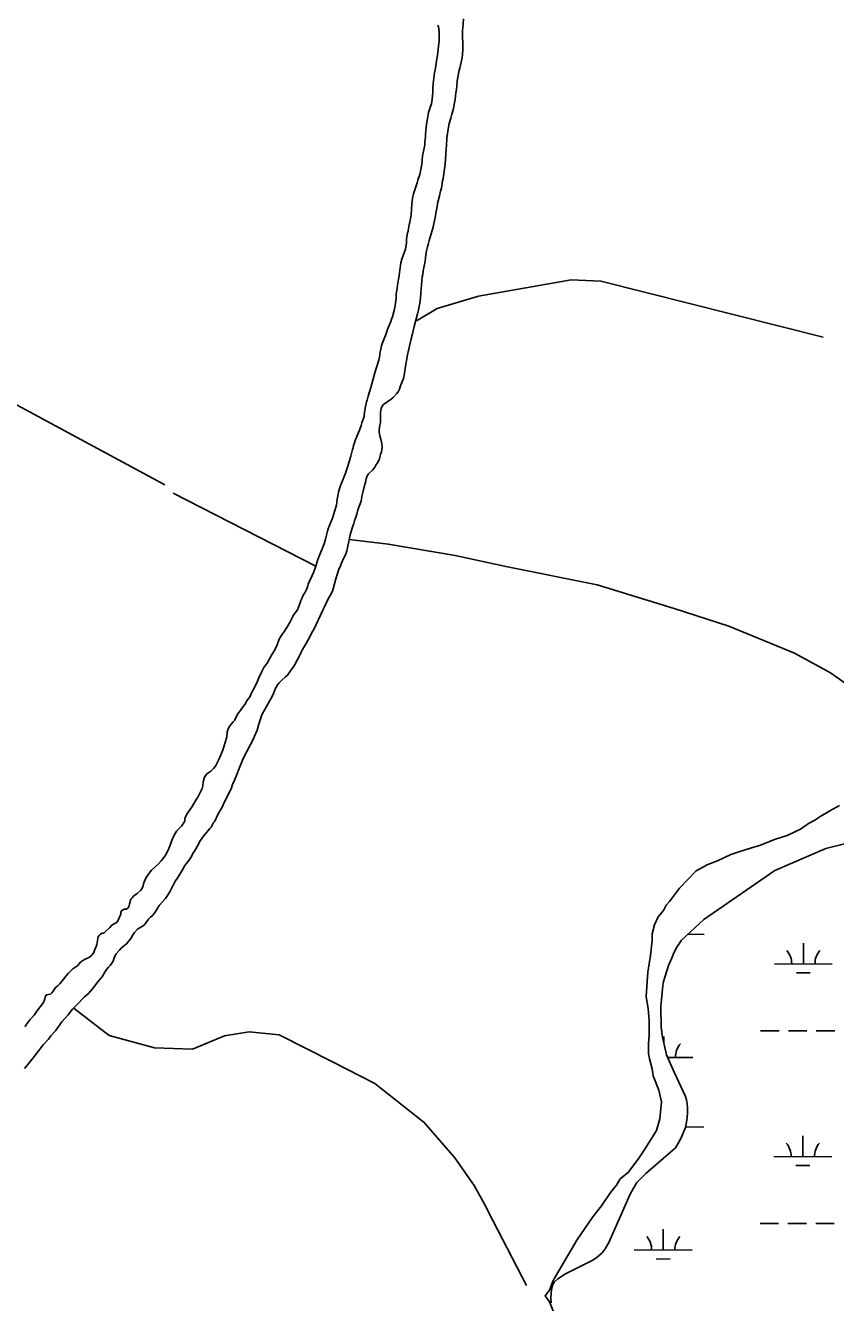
# Model space of a CAD drawing. Extents: x 3161665 to 3199565, y 885729 to 911164.
# Drawn here: x 3169703 to 3171102, y 897608 to 899813 of the extents above; entities that cross this region are included whole.
import ezdxf

# ---------------------------------------------------------------- set-up
doc = ezdxf.new("R2010")
doc.units = 0
for name, color, linetype in [('V-SITE-VEGE', 7, 'Continuous'), ('V-TOPO-SHOR', 7, 'Continuous'), ('V-WETL-SWMP', 7, 'Continuous')]:
    doc.layers.add(name, color=color, linetype=linetype)

msp = doc.modelspace()

# ---------------------------------------------------------------- linework, layer by layer
at = {"layer": 'V-SITE-VEGE'}
for points in [[(3170761.8, 897856.9), (3170772.5, 897872.4), (3170792.3, 897905), (3170798.3, 897925.1), (3170801.1, 897954.4), (3170796.3, 897974.4), (3170786.9, 897999), (3170785.2, 898011.4), (3170780.5, 898028.3), (3170778.8, 898037.5), (3170778.7, 898054.5), (3170780.1, 898069.9), (3170779.9, 898094.6), (3170778.2, 898114.7), (3170774.9, 898136.2), (3170777.7, 898177.9), (3170782.1, 898207.2), (3170784.9, 898233.5), (3170784.8, 898244.3), (3170789.3, 898259.7), (3170795.4, 898273.7), (3170804.6, 898284.6), (3170809.1, 898293.8), (3170815.2, 898300.1), (3170832, 898323.3), (3170861.1, 898352.9), (3170881, 898363.9), (3170898, 898370.2), (3170921, 898381.2), (3170934.8, 898385.9), (3170954.8, 898392.2), (3170970.2, 898397), (3170997.9, 898408), (3171017.9, 898414.3), (3171040.9, 898425.3), (3171054.8, 898434.7), (3171067, 898441), (3171073.2, 898445.7), (3171091.6, 898456.6), (3171108.5, 898466)], [(3170616, 897588.9), (3170608.1, 897608.9), (3170600.3, 897619.6), (3170607.9, 897628.9), (3170613.9, 897645.9), (3170655, 897715.7), (3170682.5, 897756), (3170697.7, 897774.6), (3170713, 897797.9), (3170723.6, 897810.3), (3170729.7, 897821.2), (3170743.5, 897832.1), (3170761.8, 897856.9)]]:
    msp.add_lwpolyline(points, dxfattribs=at)
at = {"layer": 'V-TOPO-SHOR'}
msp.add_line((3170204.2, 898879), (3169958.2, 899005.1), dxfattribs=at)
for points in [[(3170459.2, 899823.9), (3170458, 899808.2), (3170457.5, 899804.4), (3170457.5, 899795.4), (3170458.3, 899779.7), (3170458.3, 899770), (3170456.9, 899756.5), (3170452.9, 899738.8), (3170451.7, 899735.5), (3170449.4, 899723.3), (3170448.5, 899716.8), (3170448, 899708)], [(3170401.6, 899670.9), (3170403.9, 899677.2), (3170404.9, 899681.4), (3170405.8, 899689.9), (3170406.6, 899698.4), (3170406.3, 899704.4), (3170407, 899712.6), (3170409.5, 899730.6), (3170411.2, 899739.1), (3170413.2, 899755.3), (3170414.4, 899760.8), (3170416.6, 899781.8), (3170417.4, 899785), (3170417.3, 899789.8), (3170417.6, 899794.5), (3170417.3, 899799), (3170417.3, 899802.2), (3170416.3, 899810), (3170415, 899813.2)], [(3170448, 899708), (3170447.5, 899702.3), (3170446.3, 899696.3), (3170444.8, 899684.8), (3170441.3, 899667.1), (3170439.1, 899659.6), (3170437.4, 899652.6), (3170434.4, 899643.1), (3170433.2, 899637.1), (3170430.7, 899618.6), (3170430, 899604.7), (3170429.5, 899600.2), (3170429, 899590.2), (3170427.8, 899573), (3170424.1, 899548.5), (3170423.1, 899544.2), (3170421.4, 899531.5), (3170419.9, 899526.8), (3170417.7, 899518.3), (3170414.7, 899505.3), (3170414, 899500), (3170411.8, 899488.6), (3170411, 899483.8), (3170406.3, 899462.3), (3170404.6, 899457.1), (3170403.6, 899453.1), (3170399.9, 899441.1), (3170398.4, 899434.6), (3170397.2, 899430.6), (3170395.7, 899423.6), (3170394.5, 899417.1), (3170393, 899405.9), (3170390, 899389.2), (3170389.3, 899382.9), (3170388.1, 899378.9), (3170386.8, 899364.9), (3170385.9, 899351), (3170384.9, 899341.7), (3170383.7, 899333), (3170381.7, 899321.8), (3170380.2, 899314.5), (3170374.3, 899293), (3170370.6, 899277.8), (3170368.8, 899271.8), (3170362.6, 899243.8), (3170358.9, 899221.1), (3170357.7, 899211.6), (3170355.5, 899202.9), (3170351, 899192.1), (3170350.3, 899188.6), (3170348.8, 899184.9), (3170347.1, 899181.2), (3170344.3, 899177.2), (3170338.1, 899170.4), (3170333.9, 899166.9), (3170330.9, 899165.1), (3170321.4, 899158.4), (3170318.9, 899155.1), (3170317.4, 899151.6), (3170316.7, 899148.4), (3170316.2, 899144.6), (3170316.2, 899131.4), (3170316, 899127.4), (3170315.2, 899122.4), (3170314.2, 899118.4), (3170314, 899115.2), (3170314, 899111.7), (3170314.3, 899107.4), (3170315, 899103.9), (3170316.8, 899098.2), (3170318.6, 899090.7), (3170319.1, 899084.2), (3170317.6, 899076.3), (3170316.3, 899071.8), (3170314.9, 899067.3), (3170314.4, 899064.3), (3170312.9, 899060.3), (3170311.1, 899057.5), (3170308.2, 899053.5), (3170306.4, 899050.3), (3170302.7, 899045.5), (3170295.5, 899038.3), (3170293, 899034.8), (3170291.2, 899029.8), (3170290, 899023.8), (3170289, 899020.5), (3170285, 899003.8), (3170284.1, 898999.3), (3170283.3, 898994.6), (3170282.6, 898991.6), (3170276.9, 898976.3), (3170275.1, 898968.8), (3170272.9, 898961.8), (3170271.2, 898957.3), (3170269.9, 898952.8), (3170268.2, 898948.1), (3170264.2, 898935.6), (3170261.8, 898924.9), (3170261.3, 898921.6), (3170257.8, 898905.6), (3170256.1, 898900.1)], [(3170200.7, 898869.2), (3170204.2, 898879), (3170207.7, 898890.5), (3170218.6, 898917.4), (3170221.1, 898925.9), (3170224.5, 898939.4), (3170226, 898943.7), (3170227.3, 898947.9), (3170233, 898962.2), (3170234.7, 898967.7), (3170237.4, 898975.4), (3170240.2, 898984.6), (3170241.4, 898994.6), (3170243.1, 899003.6), (3170243.4, 899006.6), (3170246.3, 899016.9), (3170248.8, 899022.3), (3170251.5, 899029.6), (3170253.5, 899033.8), (3170255, 899037.8), (3170256, 899041.3), (3170260.2, 899053.3), (3170261.2, 899057.6), (3170263.2, 899063.3), (3170264.9, 899069.3), (3170267.7, 899080.3), (3170268.6, 899083.5), (3170269.4, 899087.5), (3170271.4, 899092.3), (3170272.6, 899095.8), (3170279.8, 899114), (3170282.5, 899121.8), (3170283.8, 899126.3), (3170288, 899137.3), (3170288, 899140.5), (3170288.7, 899144.2), (3170289.7, 899151.7), (3170291.9, 899162.7), (3170292.9, 899165.7), (3170294.7, 899172.7), (3170299.4, 899187.5), (3170306.3, 899212.7), (3170308.5, 899220.2), (3170313.2, 899234.9), (3170314.7, 899243.4), (3170315.2, 899247.1), (3170316.4, 899253.6), (3170317.9, 899260.1), (3170320.7, 899267.4), (3170322.1, 899270.6), (3170324.9, 899277.6), (3170328.8, 899289.4), (3170333.8, 899301.3), (3170335, 899305.6), (3170336.5, 899309.8), (3170339.5, 899320.8), (3170341.2, 899329.1), (3170343, 899341.6), (3170343.4, 899349.5), (3170344.7, 899358.5), (3170345.2, 899364), (3170346.9, 899374.5), (3170347.6, 899377.5), (3170348.4, 899381.5), (3170349.3, 899390), (3170351.3, 899403), (3170353, 899409.2), (3170355.3, 899415.5), (3170359, 899426.7), (3170360.7, 899437.4), (3170361.2, 899443.4), (3170362.9, 899454.4), (3170363.7, 899457.7), (3170364.2, 899461.9), (3170365.1, 899465.7), (3170368.6, 899481.9), (3170369.3, 899493.1), (3170369.3, 899496.4), (3170370.5, 899509.6), (3170372, 899517.3), (3170373.3, 899522.1), (3170375.2, 899528.8), (3170378.2, 899537.6), (3170379.5, 899540.8), (3170380.7, 899545.8), (3170383.7, 899555.3), (3170387.1, 899569.8), (3170387.6, 899574), (3170387.9, 899580.3), (3170388.6, 899587.3), (3170391.6, 899601), (3170392.5, 899606.5), (3170392.8, 899612), (3170393.8, 899620), (3170393.7, 899625), (3170394.2, 899630.5), (3170395.7, 899642.4), (3170397.2, 899652.2), (3170397.9, 899655.7), (3170398.9, 899662.4), (3170401.6, 899670.9)], [(3169944, 899019.4), (3169209.2, 899415.5), (3168955.3, 899545.8), (3168870.1, 899588.7)], [(3170378.2, 899302.8), (3170413.8, 899324), (3170485, 899345.2), (3170645, 899373.3), (3170696.5, 899371.4), (3171080.1, 899274.6)], [(3170261.8, 898924.9), (3170329.4, 898917.2), (3170444.9, 898897.4), (3170535.5, 898877.7), (3170690, 898847.1), (3170823.2, 898806), (3170917.3, 898775.6), (3171031, 898729.1), (3171093.1, 898695.2), (3171153.4, 898652.4)], [(3170256.1, 898900.1), (3170252.8, 898893.4), (3170248.1, 898882.9), (3170246.4, 898878.2), (3170244.4, 898873.9), (3170238.9, 898857.4), (3170234.5, 898839.7), (3170233.3, 898835.9), (3170229.3, 898828.2), (3170226, 898822.7), (3170218.8, 898807.7), (3170216.4, 898803.2), (3170200.7, 898770), (3170198.7, 898766.5), (3170191.3, 898752), (3170186.8, 898743.7), (3170183.1, 898738), (3170181.3, 898735), (3170179.1, 898730.7), (3170177.1, 898726.5), (3170172.6, 898718.2), (3170167.6, 898708.2), (3170163.9, 898703), (3170160.9, 898698.2), (3170155.4, 898691), (3170152, 898688.2), (3170145, 898681.7), (3170141.3, 898677.5), (3170138.5, 898674), (3170135.8, 898670), (3170134.3, 898667.2), (3170133.3, 898663.7), (3170131.3, 898659.5), (3170129.6, 898655.2), (3170111.4, 898622.3), (3170108.9, 898615.5), (3170105.7, 898604.5), (3170103, 898596), (3170098.8, 898585.8), (3170096, 898579.8), (3170091.8, 898571.3), (3170085.8, 898560.5), (3170080.4, 898549.1), (3170077.9, 898544.3), (3170070.9, 898526.8), (3170069, 898522.3), (3170064.7, 898510.8), (3170060.8, 898502.1), (3170058, 898494.6), (3170046.4, 898470.8), (3170044.4, 898467.1), (3170042.6, 898463.1), (3170035.4, 898450.1), (3170030, 898439.1), (3170028, 898436.4), (3170023.5, 898428.6), (3170021.2, 898426.1), (3170010.3, 898412.9), (3170003.8, 898403.1), (3170001.8, 898399.1), (3169995.1, 898387.1), (3169993.4, 898384.6), (3169988.4, 898376.1), (3169985.2, 898371.1), (3169978.5, 898362.1), (3169974.5, 898354.6), (3169966, 898341.4), (3169960.8, 898333.9), (3169952.1, 898316.6), (3169948.6, 898310.4), (3169944.9, 898305.4), (3169934.2, 898293.1), (3169927, 898281.6), (3169922.5, 898276.1), (3169918.8, 898272.9), (3169915.5, 898269.9), (3169907.8, 898259.4), (3169905.1, 898257.4), (3169902.1, 898256.1), (3169896.8, 898252.4), (3169891.6, 898246.4), (3169888.1, 898241.4), (3169884.9, 898236.4), (3169877.7, 898226.9), (3169871.7, 898222.4), (3169868.2, 898219.3), (3169865.2, 898216.3), (3169859.2, 898209.1), (3169856.3, 898202.8), (3169854.5, 898197.4), (3169852.5, 898193.6), (3169849.3, 898189.6), (3169846.6, 898186.9), (3169843.1, 898182.9), (3169838.3, 898175.1), (3169836.6, 898171.9), (3169827.9, 898161.6), (3169818.7, 898149.4), (3169812, 898141.6), (3169805.2, 898135.3), (3169791, 898121.1)], [(3169877.3, 898286.9), (3169880.3, 898289.2), (3169882, 898292.9), (3169882.5, 898296.2), (3169885.2, 898303.9), (3169887.5, 898306.7), (3169890.5, 898309.9), (3169895.9, 898314.2), (3169902.4, 898319.7), (3169904.7, 898323.4), (3169906.1, 898327.4), (3169906.9, 898330.7), (3169908.6, 898335.4), (3169911.6, 898341.4), (3169913.6, 898344.9), (3169916.1, 898347.9), (3169918.6, 898351.4), (3169920.8, 898354.2), (3169932.8, 898365.4), (3169937.5, 898370.2), (3169940.2, 898373.7), (3169945, 898380.4), (3169947.7, 898385.4), (3169950.7, 898391.4), (3169953.2, 898397.4), (3169953.9, 898400.9), (3169956.9, 898408.2), (3169960.6, 898415.7), (3169964.6, 898422.2), (3169970.3, 898427.9), (3169972.6, 898430.4), (3169978.3, 898438.9), (3169978, 898443.4), (3169979.8, 898447.4), (3169982.8, 898452.9), (3169991, 898464.4), (3169993.4, 898468.4), (3169997.2, 898474.9), (3170000.7, 898480.1), (3170004.9, 898488.4), (3170008.1, 898495.1), (3170009.4, 898499.9), (3170010.1, 898506.6), (3170012.3, 898515.1), (3170015.5, 898519.9), (3170019.5, 898522.9), (3170023.3, 898525.1), (3170027.8, 898529.6), (3170031, 898533.9), (3170036.2, 898543.9), (3170040.7, 898553.6), (3170043.4, 898560.4), (3170049.1, 898577.9), (3170049.6, 898580.8), (3170050.9, 898583.8), (3170051.3, 898592.3), (3170052.6, 898596.3), (3170054.1, 898600.3), (3170056.1, 898603.3), (3170058.8, 898606.8), (3170061.8, 898610.6), (3170064.3, 898613.3), (3170066.5, 898617.6), (3170071.2, 898625.8), (3170073.7, 898629.6), (3170079.2, 898636.6), (3170081.9, 898640.3), (3170085.9, 898647.6), (3170089.4, 898651.8), (3170091.6, 898655.8), (3170093.6, 898660.3), (3170097.1, 898667.1), (3170103.6, 898680.8), (3170105.8, 898686.3), (3170111, 898697.1), (3170114.7, 898704.1), (3170118.5, 898709.5), (3170120.5, 898711.8), (3170127.9, 898725.5), (3170132.9, 898733.5), (3170137.4, 898743.3), (3170141.3, 898753), (3170144.8, 898759), (3170147.1, 898762.5), (3170150.5, 898766.8), (3170154.5, 898773), (3170160.2, 898783), (3170164, 898791), (3170165.5, 898793.8), (3170172.7, 898804), (3170174.7, 898808.3), (3170177.4, 898815.8), (3170178.6, 898819.8), (3170180.6, 898824.3), (3170182.8, 898829), (3170185.6, 898833.3), (3170188.8, 898840), (3170190.6, 898845), (3170191.3, 898848), (3170198.2, 898863), (3170200.7, 898869.2)], [(3169702.8, 898083.5), (3169704, 898086.7), (3169711.4, 898096.3), (3169718.4, 898104.1), (3169723, 898111.1), (3169728.6, 898118.4), (3169731, 898121), (3169733.8, 898125.2), (3169735.3, 898128.4), (3169736.4, 898132), (3169737, 898135.7), (3169739.4, 898138.9), (3169742.7, 898139.4), (3169746.2, 898140.4), (3169748.7, 898142.6), (3169751.3, 898145.8), (3169753.2, 898148.9), (3169755.8, 898152), (3169759, 898154.7), (3169762.2, 898158.1), (3169769.1, 898166.4), (3169773.3, 898171.8), (3169777.6, 898176.2), (3169779.8, 898179), (3169784.8, 898183.7), (3169788.6, 898186.2), (3169793.3, 898189.5), (3169795.3, 898192.2), (3169798.8, 898196), (3169802, 898198.2), (3169806.3, 898200.5), (3169810, 898202.2), (3169813.5, 898204.3), (3169818.2, 898208.3), (3169821, 898212.3), (3169822.9, 898217.5), (3169825.2, 898222.5), (3169826.2, 898225.7), (3169826.7, 898229.5), (3169828.4, 898239), (3169830.1, 898241.7), (3169832.6, 898244), (3169835.6, 898245.2), (3169838.6, 898245.5), (3169840.8, 898247.5), (3169848.7, 898255.2), (3169852.6, 898259.7), (3169861.4, 898264.7), (3169864.8, 898271.7), (3169867.6, 898278.2), (3169867.6, 898281.9), (3169869.6, 898284.9), (3169873.3, 898286.7), (3169877.3, 898286.9)], [(3169791, 898121.1), (3169784.6, 898114.1), (3169776.6, 898104.3), (3169766.1, 898092.3), (3169754.7, 898076.8), (3169747.2, 898068.1), (3169742.7, 898062.3), (3169733.8, 898052.6), (3169720.3, 898035.6), (3169714.4, 898027.6), (3169706.9, 898018.1), (3169704.7, 898016.1), (3169701.4, 898012.1)], [(3169787.4, 898115.2), (3169847.7, 898068.8), (3169925.9, 898047.4), (3169991.6, 898045.4), (3170046.8, 898068.4), (3170089.4, 898075.4), (3170141, 898070), (3170233.3, 898023.6), (3170306, 897986.1), (3170391.2, 897918.4), (3170444.4, 897857.8), (3170478, 897809.8), (3170495.7, 897777.8), (3170509.9, 897749.3), (3170568.3, 897637.2)]]:
    msp.add_lwpolyline(points, dxfattribs=at)
at = {"layer": 'V-WETL-SWMP'}
for p, q in [((3170846.6, 898243.5), (3170874.9, 898243.4)), ((3171046.1, 898192.2), (3171046.2, 898228.2)), ((3170996.1, 898192.4), (3171096.1, 898192.1)), ((3171034, 898176.8), (3171058, 898176.8)), ((3170972.3, 898077), (3171004.3, 898076.9)), ((3171020.3, 898076.9), (3171052.3, 898076.8)), ((3171068.3, 898076.7), (3171100.3, 898076.6)), ((3170805.2, 898055.4), (3170805.2, 898067)), ((3170811.7, 898031), (3170855.1, 898030.9)), ((3170842.6, 897910.9), (3170874, 897910.8)), ((3171045.1, 897859.6), (3171045.2, 897895.6)), ((3170995.1, 897859.7), (3171095.1, 897859.4)), ((3171033.1, 897844.2), (3171057.1, 897844.1)), ((3170971.4, 897744.3), (3171003.4, 897744.2)), ((3171019.4, 897744.2), (3171051.4, 897744.1)), ((3171067.4, 897744.1), (3171099.4, 897744)), ((3170804.2, 897698.4), (3170804.3, 897734.4)), ((3170754.2, 897698.5), (3170854.2, 897698.2)), ((3170792.2, 897683), (3170816.2, 897682.9))]:
    msp.add_line(p, q, dxfattribs=at)
for points in [[(3170802.8, 898066.2), (3170800.7, 898082.7), (3170800.2, 898119.1), (3170803.3, 898155.2), (3170804.4, 898161.8), (3170813.4, 898189.7), (3170818.2, 898201.1), (3170823.1, 898212.4), (3170827.6, 898221.3), (3170836, 898233.6), (3170874, 898269), (3170997.1, 898353.8), (3171084.9, 898391.7), (3171150, 898407.8)], [(3170610.6, 897607.3), (3170610.4, 897616.1), (3170611.5, 897630.7), (3170613, 897637.2), (3170616.1, 897642.7), (3170622, 897648.8), (3170635.4, 897657.4), (3170682.6, 897680.9), (3170690.3, 897686.3), (3170698.9, 897693.8), (3170704.2, 897700.4), (3170710.3, 897711.5), (3170746.9, 897794.7), (3170752.8, 897805.4), (3170758.8, 897815.1), (3170774.2, 897830.5), (3170825.3, 897874.8), (3170832.7, 897887.3), (3170837, 897896), (3170842.4, 897910), (3170845.2, 897922.7), (3170846.3, 897933.5), (3170846.2, 897944), (3170845.7, 897951.1), (3170844.5, 897957.6), (3170842.5, 897963.6), (3170823.1, 898005.3), (3170809.7, 898035.7), (3170802.8, 898066.2)]]:
    msp.add_lwpolyline(points, dxfattribs=at)
for centre, start, end in [((3170990.8, 898192.9), 359.0698, 40.6135), ((3171101.3, 898192.6), 139.0698, 180.6135), ((3170860.4, 898031.4), 139.0698, 180.6135), ((3170989.9, 897860.2), 359.0698, 40.6135), ((3171100.4, 897859.9), 139.0698, 180.6135), ((3170749, 897699), 359.0698, 40.6135), ((3170859.5, 897698.7), 139.0698, 180.6135)]:
    msp.add_arc(centre, 35.2, start, end, dxfattribs=at)

doc.saveas('drawing.dxf')
